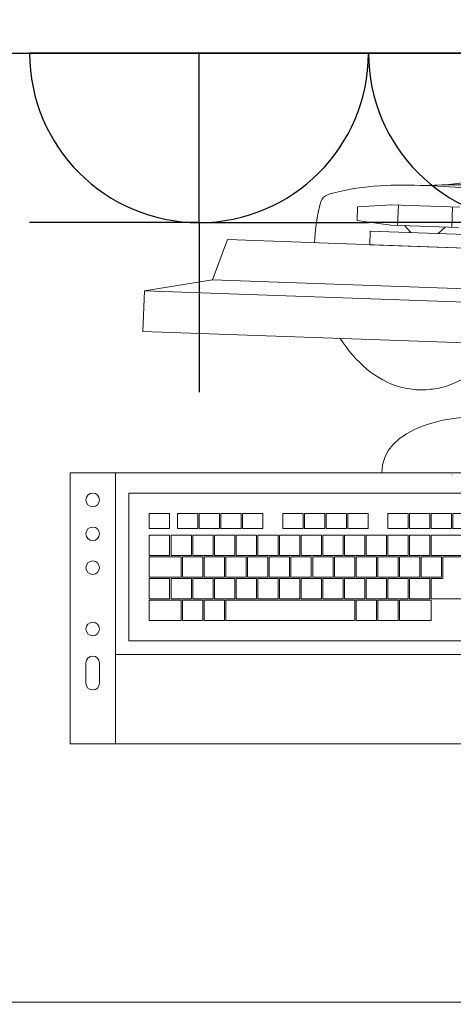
# Model space of a CAD drawing. Header units: millimetres. Extents: x -692150 to 2662533, y -92609 to 65084.
# Tile 446 of 656: x -58848 to -58528, y 23195 to 23921. Entities that reach past the tile are written whole.
import ezdxf
from ezdxf import colors
from ezdxf.entities.mleader import LeaderData, LeaderLine
from ezdxf.math import Vec2, Vec3

# ---------------------------------------------------------------- set-up
doc = ezdxf.new("R2010")
doc.units = ezdxf.units.MM
doc.layers.get('Defpoints').update_dxf_attribs({"color": 30})
for name, color, linetype, lineweight, true_color in [('00_АР_Подложка', 7, 'Continuous', 0, 0x9b9292), ('09_АР_Мебель', 7, 'Continuous', 9, 0x000000), ('1. ПОДЛОЖКА', 7, 'Continuous', 0, 0x9b9292)]:
    doc.layers.add(name, color=color, linetype=linetype, lineweight=lineweight, true_color=true_color)
doc.layers.add('06_АР_Мебель', color=4, linetype='Continuous', lineweight=9)
doc.layers.add('17_АР_Текст', color=235, linetype='Continuous', lineweight=0)
doc.layers.add('11_АР_Номер мебели', color=1, linetype='Continuous', lineweight=13, plot=False)
doc.layers.add('ЭОМ', color=7, linetype='Continuous')
doc.styles.add('_ТЕКСТОВЫЙ', font='arial.ttf', dxfattribs={"width": 0.8})
doc.styles.get("Standard").update_dxf_attribs({"font": 'arial.ttf'})

# ---------------------------------------------------------------- blocks, each defined once
blk = doc.blocks.new('_Dot')
at = {"color": 0, "linetype": 'ByBlock', "lineweight": -2}
blk.add_line((-0.5, 0), (-1, 0), dxfattribs=at)
at = {"color": 0, "linetype": 'ByBlock', "const_width": 0.5}
blk.add_lwpolyline([(-0.25, 0, 1), (0.25, 0, 1)], format="xyb", close=True, dxfattribs=at)
blk = doc.blocks.new('Компьютер')
at = {"layer": '00_АР_Подложка', "lineweight": 0}
for p, q in [((-76.43, 195.2), (-51.43, 197.69)), ((-51.43, 197.69), (-1.43, 197.66)), ((-46.44, 182.69), (-46.43, 197.69)), ((-6.43, 197.66), (-6.44, 182.66)), ((-76.43, 195.2), (-76.44, 185.2)), ((-76.44, 185.2), (-51.44, 182.69)), ((-1.44, 182.66), (-51.44, 182.69)), ((-36.44, 177.68), (-41.44, 182.68)), ((-16.44, 177.67), (-11.44, 182.66)), ((-66.45, 167.7), (-66.44, 177.7)), ((-66.44, 177.7), (13.56, 177.65)), ((-171.45, 167.76), (-181.47, 137.76)), ((118.55, 167.59), (-171.45, 167.76)), ((13.55, 167.65), (-66.45, 167.7)), ((-181.47, 137.76), (-231.47, 127.79)), ((-181.47, 137.76), (128.47, 137.76)), ((-231.49, 97.79), (-231.47, 127.79)), ((-231.47, 127.79), (178.53, 127.79)), ((-231.49, 97.79), (178.51, 97.79)), ((-281.52, -8.22), (178.19, 8.05)), ((-248.04, -7.03), (-240.97, -206.91)), ((-274.45, -208.09), (-281.52, -8.22)), ((-237.52, -21.67), (135.25, -8.48)), ((-233.66, -130.6), (-237.52, -21.67)), ((-15.12, -28.81), (-30.12, -29.34)), ((-15.12, -28.81), (-14.74, -39.8)), ((0.87, -28.24), (-14.13, -28.77)), ((-13.74, -39.77), (-14.13, -28.77)), ((0.87, -28.24), (1.25, -39.24)), ((16.86, -27.68), (1.86, -28.21)), ((2.25, -39.2), (1.86, -28.21)), ((-207, -35.6), (-222, -36.13)), ((-221.61, -47.12), (-222, -36.13)), ((-207, -35.6), (-206.62, -46.59)), ((-186.18, -34.86), (-201.17, -35.39)), ((-200.79, -46.39), (-201.17, -35.39)), ((-186.18, -34.86), (-185.8, -45.85)), ((-170.19, -34.3), (-185.18, -34.83)), ((-184.8, -45.82), (-185.18, -34.83)), ((-170.19, -34.3), (-169.81, -45.29)), ((-154.2, -33.73), (-169.19, -34.26)), ((-168.81, -45.25), (-169.19, -34.26)), ((-154.2, -33.73), (-153.82, -44.72)), ((-138.21, -33.16), (-153.2, -33.69)), ((-152.82, -44.69), (-153.2, -33.69)), ((-138.21, -33.16), (-137.83, -44.16)), ((-108.65, -32.12), (-123.64, -32.65)), ((-123.25, -43.64), (-123.64, -32.65)), ((-108.65, -32.12), (-108.26, -43.11)), ((-92.66, -31.55), (-107.65, -32.08)), ((-107.26, -43.08), (-107.65, -32.08)), ((-92.66, -31.55), (-92.27, -42.55)), ((-76.67, -30.99), (-91.66, -31.52)), ((-91.27, -42.51), (-91.66, -31.52)), ((-76.67, -30.99), (-76.28, -41.98)), ((-60.68, -30.42), (-75.67, -30.95)), ((-75.28, -41.94), (-75.67, -30.95)), ((-60.68, -30.42), (-60.29, -41.41)), ((-31.11, -29.37), (-46.11, -29.9)), ((-45.72, -40.9), (-46.11, -29.9)), ((-31.11, -29.37), (-30.73, -40.37)), ((-29.73, -40.33), (-30.12, -29.34)), ((-108.26, -43.11), (-123.25, -43.64)), ((-92.27, -42.55), (-107.26, -43.08)), ((-76.28, -41.98), (-91.27, -42.51)), ((-60.29, -41.41), (-75.28, -41.94)), ((-30.73, -40.37), (-45.72, -40.9)), ((-14.74, -39.8), (-29.73, -40.33)), ((1.25, -39.24), (-13.74, -39.77)), ((17.24, -38.67), (2.25, -39.2)), ((-206.62, -46.59), (-221.61, -47.12)), ((-185.8, -45.85), (-200.79, -46.39)), ((-189.45, -50.99), (-174.46, -50.46)), ((-169.81, -45.29), (-184.8, -45.82)), ((-174.46, -50.46), (-173.93, -65.45)), ((-173.46, -50.42), (-158.47, -49.89)), ((-172.93, -65.41), (-173.46, -50.42)), ((-153.82, -44.72), (-168.81, -45.25)), ((-158.47, -49.89), (-157.94, -64.88)), ((-157.47, -49.86), (-142.48, -49.33)), ((-156.94, -64.85), (-157.47, -49.86)), ((-137.83, -44.16), (-152.82, -44.69)), ((-142.48, -49.33), (-141.95, -64.32)), ((-141.48, -49.29), (-126.49, -48.76)), ((-140.95, -64.28), (-141.48, -49.29)), ((-126.49, -48.76), (-125.96, -63.75)), ((-125.49, -48.72), (-110.5, -48.19)), ((-124.96, -63.71), (-125.49, -48.72)), ((-110.5, -48.19), (-109.97, -63.18)), ((-109.5, -48.16), (-94.51, -47.63)), ((-108.97, -63.15), (-109.5, -48.16)), ((-94.51, -47.63), (-93.98, -62.62)), ((-93.51, -47.59), (-78.52, -47.06)), ((-92.98, -62.58), (-93.51, -47.59)), ((-78.52, -47.06), (-77.99, -62.05)), ((-77.52, -47.03), (-62.53, -46.5)), ((-76.99, -62.02), (-77.52, -47.03)), ((-62.53, -46.5), (-62, -61.49)), ((-61.53, -46.46), (-46.54, -45.93)), ((-61, -61.45), (-61.53, -46.46)), ((-46.54, -45.93), (-46.01, -60.92)), ((-45.54, -45.89), (-30.55, -45.36)), ((-45.01, -60.89), (-45.54, -45.89)), ((-30.55, -45.36), (-30.02, -60.35)), ((-29.55, -45.33), (-14.56, -44.8)), ((-29.02, -60.32), (-29.55, -45.33)), ((-14.56, -44.8), (-14.03, -59.79)), ((-13.56, -44.76), (17.42, -43.67)), ((-13.03, -59.75), (-13.56, -44.76)), ((-221.43, -52.12), (-206.44, -51.59)), ((-220.9, -67.11), (-221.43, -52.12)), ((-206.44, -51.59), (-205.91, -66.58)), ((-205.44, -51.55), (-190.45, -51.02)), ((-204.91, -66.54), (-205.44, -51.55)), ((-190.45, -51.02), (-189.92, -66.01)), ((-188.92, -65.98), (-189.45, -50.99)), ((-157.94, -64.88), (-172.93, -65.41)), ((-141.95, -64.32), (-156.94, -64.85)), ((-148.41, -65.54), (-133.42, -65.01)), ((-125.96, -63.75), (-140.95, -64.28)), ((-133.42, -65.01), (-132.89, -80.01)), ((-132.42, -64.98), (-117.43, -64.45)), ((-131.89, -79.97), (-132.42, -64.98)), ((-109.97, -63.18), (-124.96, -63.71)), ((-117.43, -64.45), (-116.9, -79.44)), ((-116.43, -64.41), (-101.44, -63.88)), ((-115.9, -79.4), (-116.43, -64.41)), ((-93.98, -62.62), (-108.97, -63.15)), ((-101.44, -63.88), (-100.91, -78.87)), ((-100.44, -63.85), (-85.45, -63.32)), ((-99.91, -78.84), (-100.44, -63.85)), ((-77.99, -62.05), (-92.98, -62.58)), ((-85.45, -63.32), (-84.92, -78.31)), ((-84.45, -63.28), (-69.46, -62.75)), ((-83.92, -78.27), (-84.45, -63.28)), ((-62, -61.49), (-76.99, -62.02)), ((-69.46, -62.75), (-68.93, -77.74)), ((-68.46, -62.72), (-53.47, -62.19)), ((-67.93, -77.71), (-68.46, -62.72)), ((-46.01, -60.92), (-61, -61.45)), ((-53.47, -62.19), (-52.94, -77.18)), ((-52.47, -62.15), (-37.48, -61.62)), ((-51.94, -77.14), (-52.47, -62.15)), ((-30.02, -60.35), (-45.01, -60.89)), ((-37.48, -61.62), (-36.95, -76.61)), ((-36.48, -61.58), (-21.49, -61.05)), ((-35.95, -76.57), (-36.48, -61.58)), ((-14.03, -59.79), (-29.02, -60.32)), ((-21.49, -61.05), (-20.96, -76.04)), ((-20.49, -61.02), (-5.5, -60.49)), ((-19.96, -76.01), (-20.49, -61.02)), ((17.95, -58.66), (-13.03, -59.75)), ((-5.5, -60.49), (-4.97, -75.48)), ((-4.5, -60.45), (17.99, -59.66)), ((-3.93, -76.44), (-4.5, -60.45)), ((-205.91, -66.58), (-220.9, -67.11)), ((-220.86, -68.11), (-197.38, -67.28)), ((-220.33, -83.1), (-220.86, -68.11)), ((-189.92, -66.01), (-204.91, -66.54)), ((-197.38, -67.28), (-196.85, -82.27)), ((-196.38, -67.24), (-181.39, -66.71)), ((-195.85, -82.23), (-196.38, -67.24)), ((-173.93, -65.45), (-188.92, -65.98)), ((-181.39, -66.71), (-180.86, -81.7)), ((-180.39, -66.68), (-165.4, -66.15)), ((-179.86, -81.67), (-180.39, -66.68)), ((-165.4, -66.15), (-164.87, -81.14)), ((-164.4, -66.11), (-149.41, -65.58)), ((-163.87, -81.1), (-164.4, -66.11)), ((-149.41, -65.58), (-148.88, -80.57)), ((-147.88, -80.54), (-148.41, -65.54)), ((-116.9, -79.44), (-131.89, -79.97)), ((-100.91, -78.87), (-115.9, -79.4)), ((-108.37, -80.14), (-93.38, -79.61)), ((-84.92, -78.31), (-99.91, -78.84)), ((-93.38, -79.61), (-92.85, -94.6)), ((-92.38, -79.57), (-77.39, -79.04)), ((-91.85, -94.56), (-92.38, -79.57)), ((-68.93, -77.74), (-83.92, -78.27)), ((-77.39, -79.04), (-76.86, -94.03)), ((-76.39, -79.01), (-61.4, -78.48)), ((-75.86, -94), (-76.39, -79.01)), ((-52.94, -77.18), (-67.93, -77.71)), ((-61.4, -78.48), (-60.87, -93.47)), ((-60.4, -78.44), (-45.41, -77.91)), ((-59.87, -93.43), (-60.4, -78.44)), ((-36.95, -76.61), (-51.94, -77.14)), ((-45.41, -77.91), (-44.88, -92.9)), ((-44.41, -77.87), (-29.42, -77.34)), ((-43.88, -92.87), (-44.41, -77.87)), ((-20.96, -76.04), (-35.95, -76.57)), ((-29.42, -77.34), (-28.89, -92.33)), ((-28.42, -77.31), (-13.43, -76.78)), ((-27.89, -92.3), (-28.42, -77.31)), ((-4.97, -75.48), (-19.96, -76.01)), ((-13.43, -76.78), (-12.9, -91.77)), ((-12.43, -76.74), (-3.93, -76.44)), ((-11.9, -91.73), (-12.43, -76.74)), ((-196.85, -82.27), (-220.33, -83.1)), ((-220.3, -84.1), (-205.31, -83.57)), ((-219.77, -99.09), (-220.3, -84.1)), ((-205.31, -83.57), (-204.78, -98.56)), ((-204.31, -83.53), (-189.32, -83)), ((-203.78, -98.52), (-204.31, -83.53)), ((-180.86, -81.7), (-195.85, -82.23)), ((-189.32, -83), (-188.79, -97.99)), ((-188.32, -82.97), (-173.33, -82.44)), ((-187.79, -97.96), (-188.32, -82.97)), ((-164.87, -81.14), (-179.86, -81.67)), ((-173.33, -82.44), (-172.8, -97.43)), ((-172.33, -82.4), (-157.34, -81.87)), ((-171.8, -97.39), (-172.33, -82.4)), ((-148.88, -80.57), (-163.87, -81.1)), ((-157.34, -81.87), (-156.81, -96.86)), ((-156.34, -81.84), (-141.35, -81.31)), ((-155.81, -96.83), (-156.34, -81.84)), ((-132.89, -80.01), (-147.88, -80.54)), ((-141.35, -81.31), (-140.82, -96.3)), ((-140.35, -81.27), (-125.36, -80.74)), ((-139.82, -96.26), (-140.35, -81.27)), ((-125.36, -80.74), (-124.83, -95.73)), ((-124.36, -80.7), (-109.37, -80.17)), ((-123.83, -95.69), (-124.36, -80.7)), ((-109.37, -80.17), (-108.84, -95.16)), ((-107.84, -95.13), (-108.37, -80.14)), ((-76.86, -94.03), (-91.85, -94.56)), ((-60.87, -93.47), (-75.86, -94)), ((-67.33, -94.7), (-52.34, -94.17)), ((-44.88, -92.9), (-59.87, -93.43)), ((-52.34, -94.17), (-51.81, -109.16)), ((-51.34, -94.13), (-36.35, -93.6)), ((-50.81, -109.12), (-51.34, -94.13)), ((-28.89, -92.33), (-43.88, -92.87)), ((-36.35, -93.6), (-35.82, -108.59)), ((-35.35, -93.56), (-11.86, -92.73)), ((-34.82, -108.55), (-35.35, -93.56)), ((-12.9, -91.77), (-27.89, -92.3)), ((19.08, -90.64), (-11.9, -91.73)), ((-11.86, -92.73), (-11.33, -107.72)), ((-204.78, -98.56), (-219.77, -99.09)), ((-219.73, -100.09), (-196.25, -99.26)), ((-219.2, -115.08), (-219.73, -100.09)), ((-188.79, -97.99), (-203.78, -98.52)), ((-196.25, -99.26), (-195.72, -114.25)), ((-195.25, -99.22), (-180.26, -98.69)), ((-194.72, -114.21), (-195.25, -99.22)), ((-172.8, -97.43), (-187.79, -97.96)), ((-180.26, -98.69), (-179.73, -113.68)), ((-179.26, -98.66), (-164.27, -98.13)), ((-178.73, -113.65), (-179.26, -98.66)), ((-156.81, -96.86), (-171.8, -97.39)), ((-164.27, -98.13), (-163.74, -113.12)), ((-163.27, -98.09), (-68.33, -94.73)), ((-162.74, -113.08), (-163.27, -98.09)), ((-140.82, -96.3), (-155.81, -96.83)), ((-124.83, -95.73), (-139.82, -96.26)), ((-108.84, -95.16), (-123.83, -95.69)), ((-92.85, -94.6), (-107.84, -95.13)), ((-68.33, -94.73), (-67.8, -109.72)), ((-66.8, -109.69), (-67.33, -94.7)), ((-35.82, -108.59), (-50.81, -109.12)), ((-11.33, -107.72), (-34.82, -108.55)), ((-195.72, -114.25), (-219.2, -115.08)), ((-179.73, -113.68), (-194.72, -114.21)), ((-163.74, -113.12), (-178.73, -113.65)), ((-67.8, -109.72), (-162.74, -113.08)), ((-51.81, -109.16), (-66.8, -109.69)), ((139.11, -117.41), (-233.66, -130.6)), ((-243.3, -140.95), (149.45, -127.05)), ((-233.31, -140.59), (-243.3, -140.95)), ((-264.82, -147.9), (-264.29, -162.9)), ((-254.29, -162.54), (-254.83, -147.55)), ((185.27, -191.82), (-274.45, -208.09))]:
    blk.add_line(p, q, dxfattribs=at)
for centre, radius in [((0, 0), 0.1), ((-264.07, -27.61), 5), ((-263.19, -52.6), 5), ((-262.3, -77.58), 5), ((-260.71, -122.74), 5)]:
    blk.add_circle(centre, radius, dxfattribs=at)
for centre, start, end in [((-259.82, -147.73), 2.02668, 182.02668), ((-259.29, -162.72), 182.02668, 2.02668)]:
    blk.add_arc(centre, 5, start, end, dxfattribs=at)
for points, knots in [([(114.42, 167.59), (92.32, 208.17), (56.84, 241.59), (7.11, 215.01), (-26.42, 212.67)], [301.145323, 301.145323, 301.145323, 301.145323, 415.407088, 437.556664, 437.556664, 437.556664, 437.556664]), ([(-26.42, 212.67), (-49.56, 212.69), (-74.07, 211.72), (-102.85, 202.23), (-106.02, 187.95), (-107.25, 176.46), (-107.33, 167.72)], [0, 0, 0, 0, 69.399914, 76.624177, 84.122224, 109.95105, 109.95105, 109.95105, 109.95105]), ([(-26.42, 212.67), (-3.29, 212.66), (21.22, 211.67), (49.99, 202.14), (53.14, 187.85), (54.37, 176.37), (54.44, 167.63)], [0, 0, 0, 0, 69.399914, 76.624177, 84.122224, 109.95105, 109.95105, 109.95105, 109.95105]), ([(-85.74, 97.71), (-74.22, 81.22), (-54.63, 64.43), (-31.04, 62.16), (-26.51, 61.95)], [183.033033, 183.033033, 183.033033, 183.033033, 239.928901, 253.488029, 253.488029, 253.488029, 253.488029]), ([(-51.66, -0.08), (-53.29, 32.49), (17.85, 54.71), (84.3, 31.82), (115.93, 42.23), (128.7, 63.32), (129.53, 97.58)], [0, 0, 0, 0, 111.099215, 156.303039, 180.580053, 211.421886, 211.421886, 211.421886, 211.421886]), ([(32.76, 97.64), (21.22, 81.16), (1.61, 64.39), (-21.98, 62.16), (-26.51, 61.95)], [183.033033, 183.033033, 183.033033, 183.033033, 239.928901, 253.488029, 253.488029, 253.488029, 253.488029])]:
    blk.add_open_spline(points, degree=3, knots=knots, dxfattribs=at)
blk.add_open_spline([(112.12, 167.59), (95.68, 196.63), (59.67, 220.75), (-26.42, 212.67)], degree=3, dxfattribs=at)
at = {"layer": '06_АР_Мебель', "lineweight": 0}
for p, q in [((-76.43, 195.2), (-51.43, 197.69)), ((-51.43, 197.69), (-1.43, 197.66)), ((-46.44, 182.69), (-46.43, 197.69)), ((-6.43, 197.66), (-6.44, 182.66)), ((-76.43, 195.2), (-76.44, 185.2)), ((-76.44, 185.2), (-51.44, 182.69)), ((-1.44, 182.66), (-51.44, 182.69)), ((-36.44, 177.68), (-41.44, 182.68)), ((-16.44, 177.67), (-11.44, 182.66)), ((-66.45, 167.7), (-66.44, 177.7)), ((-66.44, 177.7), (13.56, 177.65)), ((-171.45, 167.76), (-181.47, 137.76)), ((118.55, 167.59), (-171.45, 167.76)), ((13.55, 167.65), (-66.45, 167.7)), ((-181.47, 137.76), (-231.47, 127.79)), ((-181.47, 137.76), (128.47, 137.76)), ((-231.49, 97.79), (-231.47, 127.79)), ((-231.47, 127.79), (178.53, 127.79)), ((-231.49, 97.79), (178.51, 97.79)), ((-281.52, -8.22), (178.19, 8.05)), ((-248.04, -7.03), (-240.97, -206.91)), ((-274.45, -208.09), (-281.52, -8.22)), ((-237.52, -21.67), (135.25, -8.48)), ((-233.66, -130.6), (-237.52, -21.67)), ((-15.12, -28.81), (-30.12, -29.34)), ((-15.12, -28.81), (-14.74, -39.8)), ((0.87, -28.24), (-14.13, -28.77)), ((-13.74, -39.77), (-14.13, -28.77)), ((0.87, -28.24), (1.25, -39.24)), ((16.86, -27.68), (1.86, -28.21)), ((2.25, -39.2), (1.86, -28.21)), ((-207, -35.6), (-222, -36.13)), ((-221.61, -47.12), (-222, -36.13)), ((-207, -35.6), (-206.62, -46.59)), ((-186.18, -34.86), (-201.17, -35.39)), ((-200.79, -46.39), (-201.17, -35.39)), ((-186.18, -34.86), (-185.8, -45.85)), ((-170.19, -34.3), (-185.18, -34.83)), ((-184.8, -45.82), (-185.18, -34.83)), ((-170.19, -34.3), (-169.81, -45.29)), ((-154.2, -33.73), (-169.19, -34.26)), ((-168.81, -45.25), (-169.19, -34.26)), ((-154.2, -33.73), (-153.82, -44.72)), ((-138.21, -33.16), (-153.2, -33.69)), ((-152.82, -44.69), (-153.2, -33.69)), ((-138.21, -33.16), (-137.83, -44.16)), ((-108.65, -32.12), (-123.64, -32.65)), ((-123.25, -43.64), (-123.64, -32.65)), ((-108.65, -32.12), (-108.26, -43.11)), ((-92.66, -31.55), (-107.65, -32.08)), ((-107.26, -43.08), (-107.65, -32.08)), ((-92.66, -31.55), (-92.27, -42.55)), ((-76.67, -30.99), (-91.66, -31.52)), ((-91.27, -42.51), (-91.66, -31.52)), ((-76.67, -30.99), (-76.28, -41.98)), ((-60.68, -30.42), (-75.67, -30.95)), ((-75.28, -41.94), (-75.67, -30.95)), ((-60.68, -30.42), (-60.29, -41.41)), ((-31.11, -29.37), (-46.11, -29.9)), ((-45.72, -40.9), (-46.11, -29.9)), ((-31.11, -29.37), (-30.73, -40.37)), ((-29.73, -40.33), (-30.12, -29.34)), ((-108.26, -43.11), (-123.25, -43.64)), ((-92.27, -42.55), (-107.26, -43.08)), ((-76.28, -41.98), (-91.27, -42.51)), ((-60.29, -41.41), (-75.28, -41.94)), ((-30.73, -40.37), (-45.72, -40.9)), ((-14.74, -39.8), (-29.73, -40.33)), ((1.25, -39.24), (-13.74, -39.77)), ((17.24, -38.67), (2.25, -39.2)), ((-206.62, -46.59), (-221.61, -47.12)), ((-185.8, -45.85), (-200.79, -46.39)), ((-189.45, -50.99), (-174.46, -50.46)), ((-169.81, -45.29), (-184.8, -45.82)), ((-174.46, -50.46), (-173.93, -65.45)), ((-173.46, -50.42), (-158.47, -49.89)), ((-172.93, -65.41), (-173.46, -50.42)), ((-153.82, -44.72), (-168.81, -45.25)), ((-158.47, -49.89), (-157.94, -64.88)), ((-157.47, -49.86), (-142.48, -49.33)), ((-156.94, -64.85), (-157.47, -49.86)), ((-137.83, -44.16), (-152.82, -44.69)), ((-142.48, -49.33), (-141.95, -64.32)), ((-141.48, -49.29), (-126.49, -48.76)), ((-140.95, -64.28), (-141.48, -49.29)), ((-126.49, -48.76), (-125.96, -63.75)), ((-125.49, -48.72), (-110.5, -48.19)), ((-124.96, -63.71), (-125.49, -48.72)), ((-110.5, -48.19), (-109.97, -63.18)), ((-109.5, -48.16), (-94.51, -47.63)), ((-108.97, -63.15), (-109.5, -48.16)), ((-94.51, -47.63), (-93.98, -62.62)), ((-93.51, -47.59), (-78.52, -47.06)), ((-92.98, -62.58), (-93.51, -47.59)), ((-78.52, -47.06), (-77.99, -62.05)), ((-77.52, -47.03), (-62.53, -46.5)), ((-76.99, -62.02), (-77.52, -47.03)), ((-62.53, -46.5), (-62, -61.49)), ((-61.53, -46.46), (-46.54, -45.93)), ((-61, -61.45), (-61.53, -46.46)), ((-46.54, -45.93), (-46.01, -60.92)), ((-45.54, -45.89), (-30.55, -45.36)), ((-45.01, -60.89), (-45.54, -45.89)), ((-30.55, -45.36), (-30.02, -60.35)), ((-29.55, -45.33), (-14.56, -44.8)), ((-29.02, -60.32), (-29.55, -45.33)), ((-14.56, -44.8), (-14.03, -59.79)), ((-13.56, -44.76), (17.42, -43.67)), ((-13.03, -59.75), (-13.56, -44.76)), ((-221.43, -52.12), (-206.44, -51.59)), ((-220.9, -67.11), (-221.43, -52.12)), ((-206.44, -51.59), (-205.91, -66.58)), ((-205.44, -51.55), (-190.45, -51.02)), ((-204.91, -66.54), (-205.44, -51.55)), ((-190.45, -51.02), (-189.92, -66.01)), ((-188.92, -65.98), (-189.45, -50.99)), ((-157.94, -64.88), (-172.93, -65.41)), ((-141.95, -64.32), (-156.94, -64.85)), ((-148.41, -65.54), (-133.42, -65.01)), ((-125.96, -63.75), (-140.95, -64.28)), ((-133.42, -65.01), (-132.89, -80.01)), ((-132.42, -64.98), (-117.43, -64.45)), ((-131.89, -79.97), (-132.42, -64.98)), ((-109.97, -63.18), (-124.96, -63.71)), ((-117.43, -64.45), (-116.9, -79.44)), ((-116.43, -64.41), (-101.44, -63.88)), ((-115.9, -79.4), (-116.43, -64.41)), ((-93.98, -62.62), (-108.97, -63.15)), ((-101.44, -63.88), (-100.91, -78.87)), ((-100.44, -63.85), (-85.45, -63.32)), ((-99.91, -78.84), (-100.44, -63.85)), ((-77.99, -62.05), (-92.98, -62.58)), ((-85.45, -63.32), (-84.92, -78.31)), ((-84.45, -63.28), (-69.46, -62.75)), ((-83.92, -78.27), (-84.45, -63.28)), ((-62, -61.49), (-76.99, -62.02)), ((-69.46, -62.75), (-68.93, -77.74)), ((-68.46, -62.72), (-53.47, -62.19)), ((-67.93, -77.71), (-68.46, -62.72)), ((-46.01, -60.92), (-61, -61.45)), ((-53.47, -62.19), (-52.94, -77.18)), ((-52.47, -62.15), (-37.48, -61.62)), ((-51.94, -77.14), (-52.47, -62.15)), ((-30.02, -60.35), (-45.01, -60.89)), ((-37.48, -61.62), (-36.95, -76.61)), ((-36.48, -61.58), (-21.49, -61.05)), ((-35.95, -76.57), (-36.48, -61.58)), ((-14.03, -59.79), (-29.02, -60.32)), ((-21.49, -61.05), (-20.96, -76.04)), ((-20.49, -61.02), (-5.5, -60.49)), ((-19.96, -76.01), (-20.49, -61.02)), ((17.95, -58.66), (-13.03, -59.75)), ((-5.5, -60.49), (-4.97, -75.48)), ((-4.5, -60.45), (17.99, -59.66)), ((-3.93, -76.44), (-4.5, -60.45)), ((-205.91, -66.58), (-220.9, -67.11)), ((-220.86, -68.11), (-197.38, -67.28)), ((-220.33, -83.1), (-220.86, -68.11)), ((-189.92, -66.01), (-204.91, -66.54)), ((-197.38, -67.28), (-196.85, -82.27)), ((-196.38, -67.24), (-181.39, -66.71)), ((-195.85, -82.23), (-196.38, -67.24)), ((-173.93, -65.45), (-188.92, -65.98)), ((-181.39, -66.71), (-180.86, -81.7)), ((-180.39, -66.68), (-165.4, -66.15)), ((-179.86, -81.67), (-180.39, -66.68)), ((-165.4, -66.15), (-164.87, -81.14)), ((-164.4, -66.11), (-149.41, -65.58)), ((-163.87, -81.1), (-164.4, -66.11)), ((-149.41, -65.58), (-148.88, -80.57)), ((-147.88, -80.54), (-148.41, -65.54)), ((-116.9, -79.44), (-131.89, -79.97)), ((-100.91, -78.87), (-115.9, -79.4)), ((-108.37, -80.14), (-93.38, -79.61)), ((-84.92, -78.31), (-99.91, -78.84)), ((-93.38, -79.61), (-92.85, -94.6)), ((-92.38, -79.57), (-77.39, -79.04)), ((-91.85, -94.56), (-92.38, -79.57)), ((-68.93, -77.74), (-83.92, -78.27)), ((-77.39, -79.04), (-76.86, -94.03)), ((-76.39, -79.01), (-61.4, -78.48)), ((-75.86, -94), (-76.39, -79.01)), ((-52.94, -77.18), (-67.93, -77.71)), ((-61.4, -78.48), (-60.87, -93.47)), ((-60.4, -78.44), (-45.41, -77.91)), ((-59.87, -93.43), (-60.4, -78.44)), ((-36.95, -76.61), (-51.94, -77.14)), ((-45.41, -77.91), (-44.88, -92.9)), ((-44.41, -77.87), (-29.42, -77.34)), ((-43.88, -92.87), (-44.41, -77.87)), ((-20.96, -76.04), (-35.95, -76.57)), ((-29.42, -77.34), (-28.89, -92.33)), ((-28.42, -77.31), (-13.43, -76.78)), ((-27.89, -92.3), (-28.42, -77.31)), ((-4.97, -75.48), (-19.96, -76.01)), ((-13.43, -76.78), (-12.9, -91.77)), ((-12.43, -76.74), (-3.93, -76.44)), ((-11.9, -91.73), (-12.43, -76.74)), ((-196.85, -82.27), (-220.33, -83.1)), ((-220.3, -84.1), (-205.31, -83.57)), ((-219.77, -99.09), (-220.3, -84.1)), ((-205.31, -83.57), (-204.78, -98.56)), ((-204.31, -83.53), (-189.32, -83)), ((-203.78, -98.52), (-204.31, -83.53)), ((-180.86, -81.7), (-195.85, -82.23)), ((-189.32, -83), (-188.79, -97.99)), ((-188.32, -82.97), (-173.33, -82.44)), ((-187.79, -97.96), (-188.32, -82.97)), ((-164.87, -81.14), (-179.86, -81.67)), ((-173.33, -82.44), (-172.8, -97.43)), ((-172.33, -82.4), (-157.34, -81.87)), ((-171.8, -97.39), (-172.33, -82.4)), ((-148.88, -80.57), (-163.87, -81.1)), ((-157.34, -81.87), (-156.81, -96.86)), ((-156.34, -81.84), (-141.35, -81.31)), ((-155.81, -96.83), (-156.34, -81.84)), ((-132.89, -80.01), (-147.88, -80.54)), ((-141.35, -81.31), (-140.82, -96.3)), ((-140.35, -81.27), (-125.36, -80.74)), ((-139.82, -96.26), (-140.35, -81.27)), ((-125.36, -80.74), (-124.83, -95.73)), ((-124.36, -80.7), (-109.37, -80.17)), ((-123.83, -95.69), (-124.36, -80.7)), ((-109.37, -80.17), (-108.84, -95.16)), ((-107.84, -95.13), (-108.37, -80.14)), ((-76.86, -94.03), (-91.85, -94.56)), ((-60.87, -93.47), (-75.86, -94)), ((-67.33, -94.7), (-52.34, -94.17)), ((-44.88, -92.9), (-59.87, -93.43)), ((-52.34, -94.17), (-51.81, -109.16)), ((-51.34, -94.13), (-36.35, -93.6)), ((-50.81, -109.12), (-51.34, -94.13)), ((-28.89, -92.33), (-43.88, -92.87)), ((-36.35, -93.6), (-35.82, -108.59)), ((-35.35, -93.56), (-11.86, -92.73)), ((-34.82, -108.55), (-35.35, -93.56)), ((-12.9, -91.77), (-27.89, -92.3)), ((19.08, -90.64), (-11.9, -91.73)), ((-11.86, -92.73), (-11.33, -107.72)), ((-204.78, -98.56), (-219.77, -99.09)), ((-219.73, -100.09), (-196.25, -99.26)), ((-219.2, -115.08), (-219.73, -100.09)), ((-188.79, -97.99), (-203.78, -98.52)), ((-196.25, -99.26), (-195.72, -114.25)), ((-195.25, -99.22), (-180.26, -98.69)), ((-194.72, -114.21), (-195.25, -99.22)), ((-172.8, -97.43), (-187.79, -97.96)), ((-180.26, -98.69), (-179.73, -113.68)), ((-179.26, -98.66), (-164.27, -98.13)), ((-178.73, -113.65), (-179.26, -98.66)), ((-156.81, -96.86), (-171.8, -97.39)), ((-164.27, -98.13), (-163.74, -113.12)), ((-163.27, -98.09), (-68.33, -94.73)), ((-162.74, -113.08), (-163.27, -98.09)), ((-140.82, -96.3), (-155.81, -96.83)), ((-124.83, -95.73), (-139.82, -96.26)), ((-108.84, -95.16), (-123.83, -95.69)), ((-92.85, -94.6), (-107.84, -95.13)), ((-68.33, -94.73), (-67.8, -109.72)), ((-66.8, -109.69), (-67.33, -94.7)), ((-35.82, -108.59), (-50.81, -109.12)), ((-11.33, -107.72), (-34.82, -108.55)), ((-195.72, -114.25), (-219.2, -115.08)), ((-179.73, -113.68), (-194.72, -114.21)), ((-163.74, -113.12), (-178.73, -113.65)), ((-67.8, -109.72), (-162.74, -113.08)), ((-51.81, -109.16), (-66.8, -109.69)), ((139.11, -117.41), (-233.66, -130.6)), ((-243.3, -140.95), (149.45, -127.05)), ((-233.31, -140.59), (-243.3, -140.95)), ((-264.82, -147.9), (-264.29, -162.9)), ((-254.29, -162.54), (-254.83, -147.55)), ((185.27, -191.82), (-274.45, -208.09))]:
    blk.add_line(p, q, dxfattribs=at)
for centre, radius in [((0, 0), 0.1), ((-264.07, -27.61), 5), ((-263.19, -52.6), 5), ((-262.3, -77.58), 5), ((-260.71, -122.74), 5)]:
    blk.add_circle(centre, radius, dxfattribs=at)
for centre, start, end in [((-259.82, -147.73), 2.02668, 182.02668), ((-259.29, -162.72), 182.02668, 2.02668)]:
    blk.add_arc(centre, 5, start, end, dxfattribs=at)
for points, knots in [([(114.42, 167.59), (92.32, 208.17), (56.84, 241.59), (7.11, 215.01), (-26.42, 212.67)], [301.145323, 301.145323, 301.145323, 301.145323, 415.407088, 437.556664, 437.556664, 437.556664, 437.556664]), ([(-26.42, 212.67), (-49.56, 212.69), (-74.07, 211.72), (-102.85, 202.23), (-106.02, 187.95), (-107.25, 176.46), (-107.33, 167.72)], [0, 0, 0, 0, 69.399914, 76.624177, 84.122224, 109.95105, 109.95105, 109.95105, 109.95105]), ([(-26.42, 212.67), (-3.29, 212.66), (21.22, 211.67), (49.99, 202.14), (53.14, 187.85), (54.37, 176.37), (54.44, 167.63)], [0, 0, 0, 0, 69.399914, 76.624177, 84.122224, 109.95105, 109.95105, 109.95105, 109.95105]), ([(-85.74, 97.71), (-74.22, 81.22), (-54.63, 64.43), (-31.04, 62.16), (-26.51, 61.95)], [183.033033, 183.033033, 183.033033, 183.033033, 239.928901, 253.488029, 253.488029, 253.488029, 253.488029]), ([(-51.66, -0.08), (-53.29, 32.49), (17.85, 54.71), (84.3, 31.82), (115.93, 42.23), (128.7, 63.32), (129.53, 97.58)], [0, 0, 0, 0, 111.099215, 156.303039, 180.580053, 211.421886, 211.421886, 211.421886, 211.421886]), ([(32.76, 97.64), (21.22, 81.16), (1.61, 64.39), (-21.98, 62.16), (-26.51, 61.95)], [183.033033, 183.033033, 183.033033, 183.033033, 239.928901, 253.488029, 253.488029, 253.488029, 253.488029])]:
    blk.add_open_spline(points, degree=3, knots=knots, dxfattribs=at)
blk.add_open_spline([(112.12, 167.59), (95.68, 196.63), (59.67, 220.75), (-26.42, 212.67)], degree=3, dxfattribs=at)
blk = doc.blocks.new('Стол 1400')
at = {"layer": '09_АР_Мебель'}
for p, q in [((0, 0), (1400, 0)), ((1400, -700), (0, -700))]:
    blk.add_line(p, q, dxfattribs=at)
at = {"flags": 1}
for tag, p in [('КОД_ОБОРУДОВАНИЯ', (16.2, 170.09)), ('ДОП_ИНФОРМАЦИЯ', (16.2, 117.94)), ('ДОГОВОР', (15.93, 45.48))]:
    blk.add_attdef(tag, p, '', height=25, dxfattribs=at)
at = {"layer": '11_АР_Номер мебели'}
blk.add_attdef('Номер', (98.9, -605.29), '', height=100, dxfattribs=at)
blk = doc.blocks.new('A$C723C25D3')
at = {"layer": 'ЭОМ', "color": 240, "linetype": 'Continuous', "lineweight": 30, "true_color": 0xed1f24}
for p, q in [((-125, 125), (-125, 250)), ((-125, 125), (-250, 125)), ((-125, 125), (0, 125)), ((-125, 125), (-125, 0)), ((-250, 0), (0, 0))]:
    blk.add_line(p, q, dxfattribs=at)
blk.add_arc((-125, 0), 125, 0, 180, dxfattribs=at)
for p in [(-200, 0), (-50, 0)]:
    blk.add_point(p, dxfattribs=at)
blk = doc.blocks.new('*U262')
at = {"layer": '1. ПОДЛОЖКА'}
blk.add_lwpolyline([(0, 0), (1400, 0), (1400, -700), (0, -700)], close=True, dxfattribs=at)
blk.add_blockref('Стол 1400', (0, 0))
at = {"layer": '09_АР_Мебель', "rotation": 357.9733182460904}
blk.add_blockref('Компьютер', (722.46, -311.25), dxfattribs=at)
at = {"layer": 'ЭОМ', "lineweight": 15, "rotation": 180}
for p in [(411, 0), (661, 0)]:
    blk.add_blockref('A$C723C25D3', p, dxfattribs=at)

msp = doc.modelspace()

# ---------------------------------------------------------------- linework, layer by layer
at = {"color": 2}
msp.add_lwpolyline([(-59951.34, 23896.16), (-56651.34, 23896.16), (-56651.34, 21476.16), (-59951.34, 21476.16)], close=True, dxfattribs=at)

# ---------------------------------------------------------------- block references
at = {"lineweight": 35}
msp.add_blockref('*U262', (-59251.34, 23896.16), dxfattribs=at)

# ---------------------------------------------------------------- leaders
at = {"layer": '17_АР_Текст', "color": 1, "lineweight": 18}
ml = msp.add_multileader_mtext('Standard', dxfattribs=at)
ml.set_content('{\\C1;Карманы для бланков только в СОПС}', color=1, style='_ТЕКСТОВЫЙ')
ml.set_leader_properties(lineweight=0)
ml.set_arrow_properties(name='DOT')
ml.build(insert=Vec2(0, 0))
ml.multileader.update_dxf_attribs({"text_left_attachment_type": 6, "text_right_attachment_type": 6, "dogleg_length": 0.36, "arrow_head_size": 50, "scale": 100})
ctx = ml.context
ctx.base_point, ctx.scale, ctx.char_height, ctx.arrow_head_size, ctx.landing_gap_size, ctx.plane_origin = Vec3(-29314.52, 48068.19), 100, 100, 50, 100, Vec3(-25566.86, 52909.06)
ctx.left_attachment, ctx.right_attachment, ctx.text_align_type, ctx.attachment_type = 6, 6, 1, 2
notes = []
notes.append((ctx, [(0, (0, 0, 0), (0, 0), (1, 0), 1, [])]))
ctx.mtext.insert, ctx.mtext.width, ctx.mtext.defined_height, ctx.mtext.alignment, ctx.mtext.flow_direction = Vec3(-27210.56, 48368.19), 4035.2378, 815.52, 2, 5
ml = msp.add_multileader_mtext('Standard', dxfattribs=at)
ml.set_content('{\\fCalibri|b0|i0|c204|p34;\\H0.91667x;\\LКарманы для бланков\\l - СОПС, крепятся на стол МГН и стол для ЦСУ (1400 мм.);\\P\\LИнформ. Стенд А4 на 8 карманов\\l - ГОПС/СОПС, крепится по старым правилам, при отсутствии возможности крепления особенно в СОПСах (отсутствие свободного места на стене или нехватка стены по длине - размещается папка с информацией на столе МГН или столе для ЦСУ).\\P\\LРекламно_информационный стенд\\l - ГОПС/СОПС размещается в клиентском зале, также возможно размещение в тамбуре при условии хорошей освещенности и при условии открывания двери стенд будет виден более чем на 50%. Также стенд должен находиться в прямой видимости для клиентов и ничем не загораживаться.}', color=1, style='_ТЕКСТОВЫЙ')
ml.set_leader_properties(lineweight=0)
ml.set_arrow_properties(name='DOT')
ml.build(insert=Vec2(0, 0))
ml.multileader.update_dxf_attribs({"text_left_attachment_type": 6, "text_right_attachment_type": 6, "dogleg_length": 0.36, "arrow_head_size": 50, "scale": 100})
ctx = ml.context
ctx.base_point, ctx.scale, ctx.char_height, ctx.arrow_head_size, ctx.landing_gap_size, ctx.plane_origin = Vec3(-27020.92, 45459.44), 100, 100, 50, 100, Vec3(-22944.22, 54969.07)
ctx.left_attachment, ctx.right_attachment, ctx.text_align_type, ctx.attachment_type = 6, 6, 1, 2
notes.append((ctx, [(0, (0, 0, 0), (0, 0), (1, 0), 1, [])]))
ctx.mtext.insert, ctx.mtext.width, ctx.mtext.defined_height, ctx.mtext.alignment, ctx.mtext.flow_direction = Vec3(-24919.4, 45773.6), 2892.94, 2008.72, 2, 5
at = {"layer": '17_АР_Текст', "lineweight": 18}
ml = msp.add_multileader_mtext('Standard', dxfattribs=at)
ml.set_content('Стол упаковочный', color=256, style='_ТЕКСТОВЫЙ')
ml.set_leader_properties(lineweight=0)
ml.set_arrow_properties(name='DOT')
ml.build(insert=Vec2(0, 0))
ml.multileader.update_dxf_attribs({"text_left_attachment_type": 6, "text_right_attachment_type": 6, "dogleg_length": 0.36, "arrow_head_size": 50, "scale": 100})
ctx = ml.context
ctx.base_point, ctx.scale, ctx.char_height, ctx.arrow_head_size, ctx.landing_gap_size, ctx.plane_origin = Vec3(-59543.93, 24465.64), 100, 250, 50, 100, Vec3(-53260.07, 29841.85)
ctx.left_attachment, ctx.right_attachment, ctx.attachment_type = 6, 6, 2
notes.append((ctx, [(1, (1, 1, 0), (-59579.93, 24465.64), (1, 0), 36, [(0, [(-59574.4, 23566.89)], 0, [])])]))
ctx.mtext.insert, ctx.mtext.width, ctx.mtext.defined_height, ctx.mtext.flow_direction = Vec3(-59443.93, 24789.14), 2013.9311, 815.52, 5
at = {"layer": 'Defpoints', "lineweight": 18}
ml = msp.add_multileader_mtext('Standard', dxfattribs=at)
ml.set_content('ЦСУ _ФОРМАТ 1_за барьером оператора', color=256, style='_ТЕКСТОВЫЙ')
ml.set_leader_properties(lineweight=0)
ml.set_arrow_properties(name='DOT')
ml.build(insert=Vec2(0, 0))
ml.multileader.update_dxf_attribs({"text_left_attachment_type": 6, "text_right_attachment_type": 6, "dogleg_length": 0.36, "arrow_head_size": 50, "scale": 100})
ctx = ml.context
ctx.base_point, ctx.scale, ctx.char_height, ctx.arrow_head_size, ctx.landing_gap_size, ctx.plane_origin = Vec3(-17685.8, 48831.91), 100, 200, 50, 100, Vec3(-19857.15, 44190.57)
ctx.left_attachment, ctx.right_attachment, ctx.text_align_type, ctx.attachment_type = 6, 6, 1, 2
notes.append((ctx, [(0, (0, 0, 0), (0, 0), (1, 0), 1, [])]))
ctx.mtext.insert, ctx.mtext.width, ctx.mtext.defined_height, ctx.mtext.alignment, ctx.mtext.flow_direction = Vec3(-15399.27, 49087.43), 5828.6114, 1000, 2, 5
ml = msp.add_multileader_mtext('Standard', dxfattribs=at)
ml.set_content('ЦСУ _ФОРМАТ 2_в клиентском зале', color=256, style='_ТЕКСТОВЫЙ')
ml.set_leader_properties(lineweight=0)
ml.set_arrow_properties(name='DOT')
ml.build(insert=Vec2(0, 0))
ml.multileader.update_dxf_attribs({"text_left_attachment_type": 6, "text_right_attachment_type": 6, "dogleg_length": 0.36, "arrow_head_size": 50, "scale": 100})
ctx = ml.context
ctx.base_point, ctx.scale, ctx.char_height, ctx.arrow_head_size, ctx.landing_gap_size, ctx.plane_origin = Vec3(-10055.55, 48831.91), 100, 200, 50, 100, Vec3(-14413.43, 44190.57)
ctx.left_attachment, ctx.right_attachment, ctx.text_align_type, ctx.attachment_type = 6, 6, 1, 2
notes.append((ctx, [(0, (0, 0, 0), (0, 0), (1, 0), 1, [])]))
ctx.mtext.insert, ctx.mtext.width, ctx.mtext.defined_height, ctx.mtext.alignment, ctx.mtext.flow_direction = Vec3(-8043.47, 49087.43), 5828.6114, 1000, 2, 5
ml = msp.add_multileader_mtext('Standard', dxfattribs=at)
ml.set_content('ЦСУ _ФОРМАТ 2_в клиентском зале', color=256, style='_ТЕКСТОВЫЙ')
ml.set_leader_properties(lineweight=0)
ml.set_arrow_properties(name='DOT')
ml.build(insert=Vec2(0, 0))
ml.multileader.update_dxf_attribs({"text_left_attachment_type": 6, "text_right_attachment_type": 6, "dogleg_length": 0.36, "arrow_head_size": 50, "scale": 100})
ctx = ml.context
ctx.base_point, ctx.scale, ctx.char_height, ctx.arrow_head_size, ctx.landing_gap_size, ctx.plane_origin = Vec3(-2359.31, 48831.91), 100, 200, 50, 100, Vec3(-6717.19, 44190.57)
ctx.left_attachment, ctx.right_attachment, ctx.text_align_type, ctx.attachment_type = 6, 6, 1, 2
notes.append((ctx, [(0, (0, 0, 0), (0, 0), (1, 0), 1, [])]))
ctx.mtext.insert, ctx.mtext.width, ctx.mtext.defined_height, ctx.mtext.alignment, ctx.mtext.flow_direction = Vec3(-347.23, 49087.43), 5828.6114, 1000, 2, 5
ml = msp.add_multileader_mtext('Standard', dxfattribs=at)
ml.set_content('ЦСУ _ФОРМАТ 3_в клиентском зале', color=256, style='_ТЕКСТОВЫЙ')
ml.set_leader_properties(lineweight=0)
ml.set_arrow_properties(name='DOT')
ml.build(insert=Vec2(0, 0))
ml.multileader.update_dxf_attribs({"text_left_attachment_type": 6, "text_right_attachment_type": 6, "dogleg_length": 0.36, "arrow_head_size": 50, "scale": 100})
ctx = ml.context
ctx.base_point, ctx.scale, ctx.char_height, ctx.arrow_head_size, ctx.landing_gap_size, ctx.plane_origin = Vec3(5418.69, 48831.91), 100, 200, 50, 100, Vec3(-851.27, 44190.57)
ctx.left_attachment, ctx.right_attachment, ctx.text_align_type, ctx.attachment_type = 6, 6, 1, 2
notes.append((ctx, [(0, (0, 0, 0), (0, 0), (1, 0), 1, [])]))
ctx.mtext.insert, ctx.mtext.width, ctx.mtext.defined_height, ctx.mtext.alignment, ctx.mtext.flow_direction = Vec3(7430.78, 49087.43), 5828.6114, 1000, 2, 5
ml = msp.add_multileader_mtext('Standard', dxfattribs=at)
ml.set_content('Динамическая', color=256, style='_ТЕКСТОВЫЙ')
ml.set_leader_properties(lineweight=0)
ml.set_arrow_properties(name='DOT')
ml.build(insert=Vec2(0, 0))
ml.multileader.update_dxf_attribs({"text_left_attachment_type": 6, "text_right_attachment_type": 6, "dogleg_length": 0.36, "arrow_head_size": 50, "scale": 100})
ctx = ml.context
ctx.base_point, ctx.scale, ctx.char_height, ctx.arrow_head_size, ctx.landing_gap_size, ctx.plane_origin = Vec3(-56924.46, 26515), 100, 250, 50, 100, Vec3(-54186.54, 31209.91)
ctx.left_attachment, ctx.right_attachment, ctx.text_align_type, ctx.attachment_type = 6, 6, 1, 2
notes.append((ctx, [(0, (0, 0, 0), (0, 0), (1, 0), 1, [])]))
ctx.mtext.insert, ctx.mtext.width, ctx.mtext.defined_height, ctx.mtext.alignment, ctx.mtext.flow_direction = Vec3(-55897.52, 26823.32), 2120.4517, 1000, 2, 5
for ctx, leaders in notes:
    for number, flags, end, landing, length, lines in leaders:
        leader = LeaderData()
        leader.index, (leader.has_last_leader_line, leader.has_dogleg_vector, leader.attachment_direction) = number, flags
        leader.last_leader_point, leader.dogleg_vector, leader.dogleg_length = Vec3(end), Vec3(landing), length
        for number, points, colour, breaks in lines:
            line = LeaderLine()
            line.index, line.vertices, line.color, line.breaks = number, Vec3.list(points), colors.encode_raw_color(colour), breaks
            leader.lines.append(line)
        ctx.leaders.append(leader)

doc.saveas('drawing.dxf')
